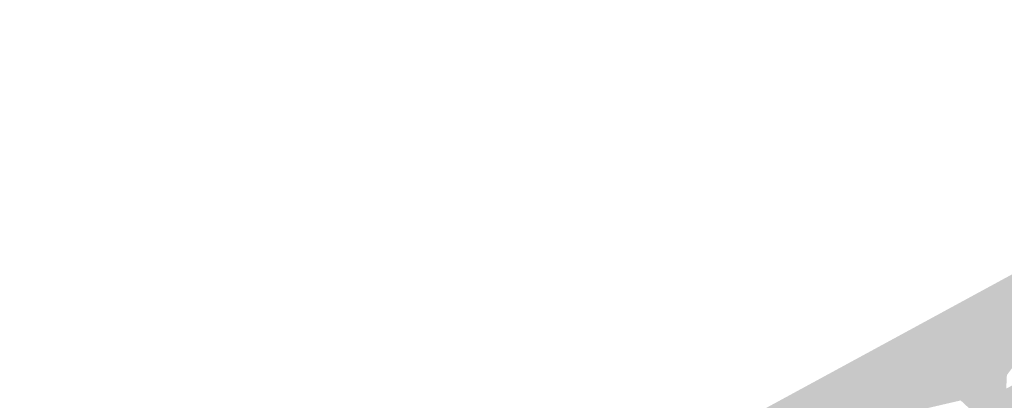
# Model space of a CAD drawing. Header units: metres. Extents: x 164696 to 183842, y 382615 to 387356.
# Tile 732 of 1056: x 182705.48 to 182710.25, y 386650.62 to 386652.46. Entities that reach past the tile are written whole.
import ezdxf

# ---------------------------------------------------------------- set-up
doc = ezdxf.new("R2010")
doc.units = ezdxf.units.M
doc.layers.add('C3D-SURFACE_TINSURFACE', color=7, linetype='Continuous')

msp = doc.modelspace()

# ---------------------------------------------------------------- linework, layer by layer
at = {"layer": 'C3D-SURFACE_TINSURFACE', "color": 11, "linetype": 'Continuous', "lineweight": -3, "true_color": 0xff8585}
for points in [[(182705.4821, 386648.6183), (182710.7827, 386651.4367), (182712.5531, 386652.4572)], [(182705.4821, 386648.6183), (182707.3072, 386649.536), (182710.7827, 386651.4367)], [(182709.1179, 386650.4027), (182710.7827, 386651.4367), (182707.3072, 386649.536)], [(182709.1179, 386650.4027), (182710.0358, 386650.6158), (182710.7827, 386651.4367)], [(182710.0358, 386650.6158), (182710.0731, 386650.636), (182710.7827, 386651.4367)], [(182710.0731, 386650.636), (182710.1103, 386650.6563), (182710.7827, 386651.4367)], [(182710.7827, 386651.4367), (182710.1103, 386650.6563), (182710.1476, 386650.6776)], [(182710.7827, 386651.4367), (182710.1476, 386650.6776), (182710.1848, 386650.6978)], [(182710.7827, 386651.4367), (182710.1848, 386650.6978), (182710.2221, 386650.7181)], [(182710.7827, 386651.4367), (182710.2221, 386650.7181), (182710.2376, 386650.7265)], [(182710.7827, 386651.4367), (182710.2376, 386650.7265), (182710.4883, 386651.0439)], [(182710.2452, 386650.4208), (182710.2221, 386650.7181), (182710.1848, 386650.6978)], [(182710.2452, 386650.4208), (182710.2376, 386650.7265), (182710.2221, 386650.7181)], [(182710.2452, 386650.4208), (182710.2564, 386650.6729), (182710.2376, 386650.7265)], [(182710.2452, 386650.4208), (182710.3452, 386650.7211), (182710.3156, 386650.7051)], [(182710.2452, 386650.4208), (182710.3379, 386650.6665), (182710.3452, 386650.7211)], [(182710.2452, 386650.4208), (182710.3156, 386650.7051), (182710.286, 386650.689)], [(182710.2452, 386650.4208), (182710.1476, 386650.6776), (182710.1103, 386650.6563)], [(182710.2452, 386650.4208), (182710.1848, 386650.6978), (182710.1476, 386650.6776)], [(182710.2452, 386650.4208), (182710.286, 386650.689), (182710.2564, 386650.6729)], [(182710.2452, 386650.4208), (182710.2665, 386650.3826), (182710.3379, 386650.6665)], [(182710.2452, 386650.4208), (182710.0731, 386650.636), (182710.0358, 386650.6158)], [(182710.2452, 386650.4208), (182710.1103, 386650.6563), (182710.0731, 386650.636)]]:
    msp.add_solid(points, dxfattribs=at)
at = {"layer": 'C3D-SURFACE_TINSURFACE', "color": 1, "linetype": 'Continuous', "lineweight": -3, "true_color": 0xe60000}
for points in [[(182710.2376, 386650.7265), (182710.2594, 386650.7383), (182710.4883, 386651.0439)], [(182710.2376, 386650.7265), (182710.2564, 386650.6729), (182710.2594, 386650.7383)]]:
    msp.add_solid(points, dxfattribs=at)

doc.saveas('drawing.dxf')
